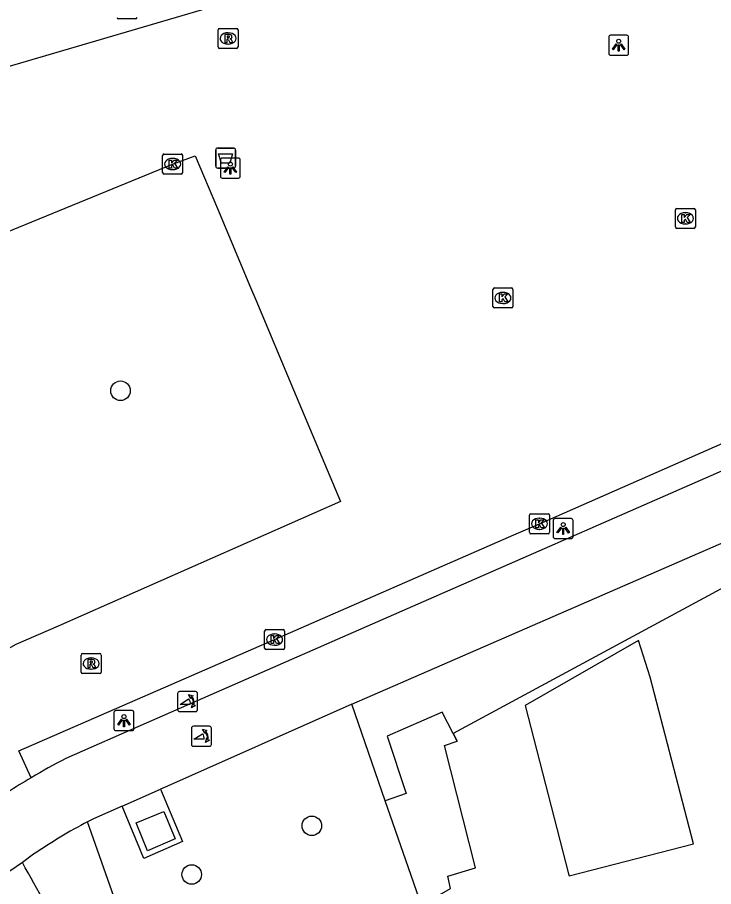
# Model space of a CAD drawing. Extents: x 159718 to 160783, y 383290 to 384030.
# Drawn here: x 160584.43 to 160619.22, y 383470.08 to 383513.49 of the extents above; entities that cross this region are included whole.
import ezdxf

# ---------------------------------------------------------------- set-up
doc = ezdxf.new("R2010")
doc.units = 0
for name, color, linetype in [('IMGEO_Afvalbak', 7, 'Continuous'), ('IMGEO_Boom', 7, 'Continuous'), ('IMGEO_Fietspad_open', 7, 'Continuous'), ('IMGEO_Groenvoorziening', 7, 'Continuous'), ('IMGEO_Hek', 7, 'Continuous'), ('IMGEO_Kolk', 7, 'Continuous'), ('IMGEO_Lichtpunt', 7, 'Continuous'), ('IMGEO_Pand', 7, 'Continuous'), ('IMGEO_Parkeervlak_open', 7, 'Continuous'), ('IMGEO_Poller', 7, 'Continuous'), ('IMGEO_Rijbaan_lokaal_open', 7, 'Continuous'), ('IMGEO_Rioolput', 7, 'Continuous'), ('IMGEO_Voetpad_gesloten', 7, 'Continuous'), ('IMGEO_Voetpad_open', 7, 'Continuous')]:
    doc.layers.add(name, color=color, linetype=linetype)

msp = doc.modelspace()

# ---------------------------------------------------------------- linework, layer by layer
at = {"layer": 'IMGEO_Afvalbak'}
for p, q in [((160594.34, 383506.063), (160594.34, 383506.863)), ((160594.34, 383506.863), (160594.34, 383506.063)), ((160594.44, 383506.963), (160595.23, 383506.963)), ((160595.23, 383506.963), (160594.44, 383506.963)), ((160595.33, 383506.863), (160595.33, 383506.063)), ((160595.33, 383506.063), (160595.33, 383506.863)), ((160595.23, 383505.963), (160594.44, 383505.963)), ((160594.44, 383505.963), (160595.23, 383505.963))]:
    msp.add_line(p, q, dxfattribs=at)
msp.add_lwpolyline([(160594.483, 383506.677), (160595.187, 383506.677), (160595.038, 383506.207), (160594.632, 383506.207), (160594.483, 383506.677)], dxfattribs=at)
for centre, start, end in [((160594.44, 383506.863), 90, 180), ((160594.44, 383506.863), 90, 180), ((160595.23, 383506.863), 0, 90), ((160595.23, 383506.863), 360, 90), ((160594.44, 383506.063), 180, 270), ((160594.44, 383506.063), 180, 270), ((160595.23, 383506.063), 270, 0), ((160595.23, 383506.063), 270, 0)]:
    msp.add_arc(centre, 0.1, start, end, dxfattribs=at)
at = {"layer": 'IMGEO_Boom'}
for centre in [(160589.584, 383494.843), (160599.144, 383473.117), (160593.141, 383470.684)]:
    msp.add_circle(centre, 0.489, dxfattribs=at)
at = {"layer": 'IMGEO_Fietspad_open'}
for points in [[(160643.713, 383501.349), (160631.852, 383496.185), (160590.864, 383478.247), (160586.846, 383476.485)], [(160601.14, 383479.186), (160635.179, 383494.015)], [(160601.14, 383479.186), (160591.926, 383475.104), (160591.583, 383474.953)], [(160589.664, 383474.104), (160591.583, 383474.953)], [(160589.664, 383474.104), (160588.237, 383473.473), (160587.941, 383473.319)], [(160585.24, 383471.693), (160584.679, 383471.278)], [(160584.679, 383471.278), (160578.929, 383467.355)]]:
    msp.add_lwpolyline(points, dxfattribs=at)
for centre, radius, start, end in [((160607.024, 383438.537), 42.98, 118.0011, 120.6419), ((160606.672, 383439.06), 42.349, 120.5922, 124.3502), ((160600.614, 383449.21), 27.237, 117.7301, 124.3658)]:
    msp.add_arc(centre, radius, start, end, dxfattribs=at)
at = {"layer": 'IMGEO_Groenvoorziening'}
for points in [[(160604.63, 383469.147), (160606.074, 383469.979), (160605.935, 383470.608), (160607.32, 383471.016), (160605.766, 383477.128), (160606.406, 383477.343), (160606.213, 383477.724)], [(160604.63, 383469.147), (160602.815, 383474.369)], [(160591.182, 383463.704), (160590.547, 383465.809), (160589.344, 383469.31), (160587.941, 383473.319)]]:
    msp.add_lwpolyline(points, dxfattribs=at)
at = {"layer": 'IMGEO_Hek'}
for points in [[(160606.213, 383477.724), (160606.406, 383477.343)], [(160604.63, 383469.147), (160606.074, 383469.979), (160605.935, 383470.608), (160607.32, 383471.016), (160605.766, 383477.128), (160606.406, 383477.343)]]:
    msp.add_lwpolyline(points, dxfattribs=at)
at = {"layer": 'IMGEO_Kolk'}
for p, q in [((160591.688, 383505.741), (160591.688, 383506.593)), ((160591.763, 383506.667), (160592.615, 383506.667)), ((160592.176, 383506.447), (160592.201, 383506.447)), ((160592.689, 383506.593), (160592.689, 383505.741)), ((160592.199, 383505.887), (160592.174, 383505.887)), ((160592.615, 383505.667), (160591.763, 383505.667)), ((160617.307, 383503.026), (160617.307, 383503.878)), ((160617.382, 383503.952), (160618.234, 383503.952)), ((160617.795, 383503.732), (160617.82, 383503.732)), ((160618.308, 383503.878), (160618.308, 383503.026)), ((160618.234, 383502.952), (160617.382, 383502.952)), ((160617.818, 383503.172), (160617.793, 383503.172)), ((160608.191, 383499.053), (160608.191, 383499.905)), ((160608.266, 383499.979), (160609.118, 383499.979)), ((160609.192, 383499.905), (160609.192, 383499.053)), ((160608.679, 383499.759), (160608.704, 383499.759)), ((160609.118, 383498.979), (160608.266, 383498.979)), ((160608.702, 383499.199), (160608.677, 383499.199)), ((160610.017, 383487.775), (160610.017, 383488.627)), ((160610.092, 383488.701), (160610.944, 383488.701)), ((160611.018, 383488.627), (160611.018, 383487.775)), ((160610.505, 383488.481), (160610.53, 383488.481)), ((160610.944, 383487.701), (160610.092, 383487.701)), ((160610.528, 383487.921), (160610.503, 383487.921)), ((160596.857, 383482.916), (160597.709, 383482.916)), ((160596.782, 383481.99), (160596.782, 383482.842)), ((160597.27, 383482.696), (160597.295, 383482.696)), ((160597.783, 383482.842), (160597.783, 383481.99)), ((160597.293, 383482.136), (160597.268, 383482.136)), ((160597.709, 383481.916), (160596.857, 383481.916))]:
    msp.add_line(p, q, dxfattribs=at)
for points in [[(160591.688, 383505.741), (160591.688, 383506.593)], [(160591.763, 383506.667), (160592.615, 383506.667)], [(160592.009, 383506.367), (160592.132, 383506.367), (160592.132, 383506.216), (160592.262, 383506.367), (160592.426, 383506.367), (160592.28, 383506.216), (160592.433, 383505.967), (160592.281, 383505.967), (160592.196, 383506.131), (160592.132, 383506.064), (160592.132, 383505.967), (160592.009, 383505.967), (160592.009, 383506.367)], [(160592.689, 383506.593), (160592.689, 383505.741)], [(160592.615, 383505.667), (160591.763, 383505.667)], [(160617.307, 383503.026), (160617.307, 383503.878)], [(160617.382, 383503.952), (160618.234, 383503.952)], [(160618.308, 383503.878), (160618.308, 383503.026)], [(160617.628, 383503.652), (160617.751, 383503.652), (160617.751, 383503.501), (160617.881, 383503.652), (160618.045, 383503.652), (160617.899, 383503.501), (160618.052, 383503.252), (160617.9, 383503.252), (160617.815, 383503.416), (160617.751, 383503.349), (160617.751, 383503.252), (160617.628, 383503.252), (160617.628, 383503.652)], [(160618.234, 383502.952), (160617.382, 383502.952)], [(160608.191, 383499.053), (160608.191, 383499.905)], [(160608.266, 383499.979), (160609.118, 383499.979)], [(160609.192, 383499.905), (160609.192, 383499.053)], [(160608.512, 383499.679), (160608.635, 383499.679), (160608.635, 383499.528), (160608.765, 383499.679), (160608.929, 383499.679), (160608.783, 383499.528), (160608.936, 383499.279), (160608.784, 383499.279), (160608.699, 383499.443), (160608.635, 383499.376), (160608.635, 383499.279), (160608.512, 383499.279), (160608.512, 383499.679)], [(160609.118, 383498.979), (160608.266, 383498.979)], [(160610.017, 383487.775), (160610.017, 383488.627)], [(160610.092, 383488.701), (160610.944, 383488.701)], [(160611.018, 383488.627), (160611.018, 383487.775)], [(160610.338, 383488.401), (160610.461, 383488.401), (160610.461, 383488.25), (160610.591, 383488.401), (160610.755, 383488.401), (160610.609, 383488.25), (160610.762, 383488.001), (160610.61, 383488.001), (160610.525, 383488.165), (160610.461, 383488.098), (160610.461, 383488.001), (160610.338, 383488.001), (160610.338, 383488.401)], [(160610.944, 383487.701), (160610.092, 383487.701)], [(160596.857, 383482.916), (160597.709, 383482.916)], [(160596.782, 383481.99), (160596.782, 383482.842)], [(160597.103, 383482.616), (160597.226, 383482.616), (160597.226, 383482.465), (160597.356, 383482.616), (160597.52, 383482.616), (160597.374, 383482.465), (160597.527, 383482.216), (160597.375, 383482.216), (160597.29, 383482.38), (160597.226, 383482.313), (160597.226, 383482.216), (160597.103, 383482.216), (160597.103, 383482.616)], [(160597.783, 383482.842), (160597.783, 383481.99)], [(160597.709, 383481.916), (160596.857, 383481.916)]]:
    msp.add_lwpolyline(points, dxfattribs=at)
for centre, start, end in [((160591.765, 383506.591), 91.552, 178.448), ((160591.765, 383506.591), 91.552, 178.448), ((160592.613, 383506.591), 1.552, 88.448), ((160592.613, 383506.591), 1.552, 88.448), ((160591.765, 383505.743), 181.552, 268.448), ((160591.765, 383505.743), 181.552, 268.448), ((160592.613, 383505.743), 271.552, 358.448), ((160592.613, 383505.743), 271.552, 358.448), ((160617.384, 383503.876), 91.552, 178.448), ((160617.384, 383503.876), 91.552, 178.448), ((160618.232, 383503.876), 1.552, 88.448), ((160618.232, 383503.876), 1.552, 88.448), ((160617.384, 383503.028), 181.552, 268.448), ((160617.384, 383503.028), 181.552, 268.448), ((160618.232, 383503.028), 271.552, 358.448), ((160618.232, 383503.028), 271.552, 358.448), ((160608.268, 383499.903), 91.552, 178.448), ((160608.268, 383499.903), 91.552, 178.448), ((160609.116, 383499.903), 1.552, 88.448), ((160609.116, 383499.903), 1.552, 88.448), ((160608.268, 383499.055), 181.552, 268.448), ((160608.268, 383499.055), 181.552, 268.448), ((160609.116, 383499.055), 271.552, 358.448), ((160609.116, 383499.055), 271.552, 358.448), ((160610.094, 383488.625), 91.552, 178.448), ((160610.094, 383488.625), 91.552, 178.448), ((160610.942, 383488.625), 1.552, 88.448), ((160610.942, 383488.625), 1.552, 88.448), ((160610.094, 383487.777), 181.552, 268.448), ((160610.094, 383487.777), 181.552, 268.448), ((160610.942, 383487.777), 271.552, 358.448), ((160610.942, 383487.777), 271.552, 358.448), ((160596.859, 383482.84), 91.552, 178.448), ((160596.859, 383482.84), 91.552, 178.448), ((160597.707, 383482.84), 1.552, 88.448), ((160597.707, 383482.84), 1.552, 88.448), ((160596.859, 383481.992), 181.552, 268.448), ((160596.859, 383481.992), 181.552, 268.448), ((160597.707, 383481.992), 271.552, 358.448), ((160597.707, 383481.992), 271.552, 358.448)]:
    msp.add_arc(centre, 0.0765, start, end, dxfattribs=at)
for centre, major_axis, ratio, start_param, end_param in [((160592.175, 383506.167), (-0.387, 0.002), 0.722429, 4.712389, 7.853982), ((160592.2, 383506.167), (-0.39, 0.002), 0.717154, 1.570796, 4.712389), ((160617.794, 383503.452), (-0.387, 0.002), 0.722429, 4.712389, 7.853982), ((160617.819, 383503.452), (-0.39, 0.002), 0.717154, 1.570796, 4.712389), ((160608.678, 383499.479), (-0.387, 0.002), 0.722429, 4.712389, 7.853982), ((160608.703, 383499.479), (-0.39, 0.002), 0.717154, 1.570796, 4.712389), ((160610.504, 383488.201), (-0.387, 0.002), 0.722429, 4.712389, 7.853982), ((160610.529, 383488.201), (-0.39, 0.002), 0.717154, 1.570796, 4.712389), ((160597.269, 383482.416), (-0.387, 0.002), 0.722429, 4.712389, 7.853982), ((160597.294, 383482.416), (-0.39, 0.002), 0.717154, 1.570796, 4.712389)]:
    msp.add_ellipse(centre, major_axis=major_axis, ratio=ratio, start_param=start_param, end_param=end_param, dxfattribs=at)
at = {"layer": 'IMGEO_Lichtpunt'}
for p, q in [((160613.977, 383512.503), (160613.977, 383511.696)), ((160613.977, 383512.503), (160613.977, 383511.696)), ((160614.879, 383512.598), (160614.071, 383512.598)), ((160614.879, 383512.598), (160614.071, 383512.598)), ((160614.973, 383511.696), (160614.973, 383512.503)), ((160614.973, 383511.696), (160614.973, 383512.503)), ((160614.071, 383511.602), (160614.879, 383511.602)), ((160614.071, 383511.602), (160614.879, 383511.602)), ((160594.573, 383506.365), (160594.573, 383505.558)), ((160594.573, 383506.365), (160594.573, 383505.558)), ((160595.475, 383506.46), (160594.667, 383506.46)), ((160595.475, 383506.46), (160594.667, 383506.46)), ((160595.569, 383505.558), (160595.569, 383506.365)), ((160595.569, 383505.558), (160595.569, 383506.365)), ((160594.667, 383505.464), (160595.475, 383505.464)), ((160594.667, 383505.464), (160595.475, 383505.464)), ((160611.203, 383488.366), (160611.203, 383487.559)), ((160611.203, 383488.366), (160611.203, 383487.559)), ((160612.105, 383488.461), (160611.297, 383488.461)), ((160612.105, 383488.461), (160611.297, 383488.461)), ((160612.199, 383487.559), (160612.199, 383488.366)), ((160612.199, 383487.559), (160612.199, 383488.366)), ((160611.297, 383487.465), (160612.105, 383487.465)), ((160611.297, 383487.465), (160612.105, 383487.465)), ((160589.257, 383478.772), (160589.257, 383477.965)), ((160589.257, 383478.772), (160589.257, 383477.965)), ((160590.159, 383478.867), (160589.351, 383478.867)), ((160590.159, 383478.867), (160589.351, 383478.867)), ((160590.253, 383477.965), (160590.253, 383478.772)), ((160590.253, 383477.965), (160590.253, 383478.772)), ((160589.351, 383477.871), (160590.159, 383477.871)), ((160589.351, 383477.871), (160590.159, 383477.871))]:
    msp.add_line(p, q, dxfattribs=at)
for points in [[(160614.351, 383512.167), (160614.39, 383512.139), (160614.202, 383511.877), (160614.164, 383511.904), (160614.351, 383512.167)], [(160614.453, 383512.119), (160614.5, 383512.119), (160614.5, 383511.797), (160614.453, 383511.797), (160614.453, 383512.119)], [(160614.563, 383512.139), (160614.601, 383512.166), (160614.788, 383511.904), (160614.749, 383511.876), (160614.563, 383512.139)], [(160594.947, 383506.029), (160594.986, 383506.001), (160594.798, 383505.739), (160594.76, 383505.766), (160594.947, 383506.029)], [(160595.049, 383505.981), (160595.096, 383505.981), (160595.096, 383505.659), (160595.049, 383505.659), (160595.049, 383505.981)], [(160595.159, 383506.001), (160595.197, 383506.028), (160595.384, 383505.766), (160595.345, 383505.738), (160595.159, 383506.001)], [(160611.577, 383488.03), (160611.616, 383488.002), (160611.428, 383487.74), (160611.39, 383487.767), (160611.577, 383488.03)], [(160611.679, 383487.982), (160611.726, 383487.982), (160611.726, 383487.66), (160611.679, 383487.66), (160611.679, 383487.982)], [(160611.789, 383488.002), (160611.827, 383488.029), (160612.014, 383487.767), (160611.975, 383487.739), (160611.789, 383488.002)], [(160589.631, 383478.436), (160589.67, 383478.408), (160589.482, 383478.146), (160589.444, 383478.173), (160589.631, 383478.436)], [(160589.733, 383478.388), (160589.78, 383478.388), (160589.78, 383478.066), (160589.733, 383478.066), (160589.733, 383478.388)], [(160589.843, 383478.408), (160589.881, 383478.435), (160590.068, 383478.173), (160590.029, 383478.145), (160589.843, 383478.408)]]:
    msp.add_lwpolyline(points, dxfattribs=at)
for centre in [(160614.476, 383512.301), (160595.072, 383506.163), (160611.702, 383488.164), (160589.756, 383478.57)]:
    msp.add_circle(centre, 0.0994, dxfattribs=at)
for centre, start, end in [((160614.071, 383512.503), 90, 180), ((160614.071, 383512.503), 90, 180), ((160614.879, 383512.503), 0, 90), ((160614.879, 383512.503), 0, 90), ((160614.071, 383511.696), 180, 270), ((160614.071, 383511.696), 180, 270), ((160614.879, 383511.696), 270, 0), ((160614.879, 383511.696), 270, 360), ((160594.667, 383506.365), 90, 180), ((160594.667, 383506.365), 90, 180), ((160595.475, 383506.365), 0, 90), ((160595.475, 383506.365), 0, 90), ((160594.667, 383505.558), 180, 270), ((160594.667, 383505.558), 180, 270), ((160595.475, 383505.558), 270, 0), ((160595.475, 383505.558), 270, 360), ((160611.297, 383488.366), 90, 180), ((160611.297, 383488.366), 90, 180), ((160612.105, 383488.366), 0, 90), ((160612.105, 383488.366), 0, 90), ((160611.297, 383487.559), 180, 270), ((160611.297, 383487.559), 180, 270), ((160612.105, 383487.559), 270, 0), ((160612.105, 383487.559), 270, 360), ((160589.351, 383478.772), 90, 180), ((160589.351, 383478.772), 90, 180), ((160590.159, 383478.772), 0, 90), ((160590.159, 383478.772), 0, 90), ((160589.351, 383477.965), 180, 270), ((160589.351, 383477.965), 180, 270), ((160590.159, 383477.965), 270, 0), ((160590.159, 383477.965), 270, 360)]:
    msp.add_arc(centre, 0.0946, start, end, dxfattribs=at)
at = {"layer": 'IMGEO_Pand'}
msp.add_lwpolyline([(160611.967, 383470.723), (160612.006, 383470.613), (160618.22, 383472.219), (160616.056, 383480.54), (160615.459, 383482.375), (160609.795, 383479.131), (160611.967, 383470.723)], dxfattribs=at)
at = {"layer": 'IMGEO_Parkeervlak_open'}
for points in [[(160576.32, 383499.61), (160577.257, 383500), (160583.853, 383502.745), (160592.189, 383506.167), (160593.321, 383506.581), (160594.426, 383503.95), (160596.086, 383500), (160596.348, 383499.376), (160598.231, 383494.895), (160600.577, 383489.311), (160586.475, 383483.084), (160584.349, 383482.176), (160583.978, 383481.963)], [(160585.119, 383475.515), (160584.506, 383476.855), (160597.282, 383482.417), (160609.235, 383487.641), (160610.518, 383488.202), (160620.511, 383492.589), (160620.885, 383492.751), (160624.131, 383494.159), (160631.568, 383497.384), (160637.563, 383500), (160641.179, 383501.578), (160643.229, 383502.452)]]:
    msp.add_lwpolyline(points, dxfattribs=at)
at = {"layer": 'IMGEO_Poller'}
for p, q in [((160593.337, 383479.821), (160592.529, 383479.821)), ((160593.337, 383479.821), (160592.529, 383479.821)), ((160592.435, 383479.726), (160592.435, 383478.919)), ((160592.435, 383479.726), (160592.435, 383478.919)), ((160593.431, 383478.919), (160593.431, 383479.726)), ((160593.431, 383478.919), (160593.431, 383479.726)), ((160592.529, 383478.824), (160593.337, 383478.824)), ((160592.529, 383478.824), (160593.337, 383478.824)), ((160594.032, 383478.087), (160593.224, 383478.087)), ((160594.032, 383478.087), (160593.224, 383478.087)), ((160593.13, 383477.992), (160593.13, 383477.185)), ((160593.13, 383477.992), (160593.13, 383477.185)), ((160594.126, 383477.185), (160594.126, 383477.992)), ((160594.126, 383477.185), (160594.126, 383477.992)), ((160593.224, 383477.09), (160594.032, 383477.09)), ((160593.224, 383477.09), (160594.032, 383477.09))]:
    msp.add_line(p, q, dxfattribs=at)
for points in [[(160593.07, 383479.177), (160592.557, 383479.177), (160592.987, 383479.452)], [(160593.114, 383479.55), (160593.102, 383479.477), (160592.977, 383479.682)], [(160592.977, 383479.682), (160593.208, 383479.616), (160593.137, 383479.584)], [(160593.13, 383479.005), (160593.196, 383479.236), (160593.226, 383479.168)], [(160593.262, 383479.141), (160593.334, 383479.13), (160593.13, 383479.005)], [(160593.765, 383477.443), (160593.252, 383477.443), (160593.682, 383477.718)], [(160593.809, 383477.816), (160593.797, 383477.743), (160593.672, 383477.948)], [(160593.672, 383477.948), (160593.903, 383477.882), (160593.832, 383477.85)], [(160593.825, 383477.271), (160593.891, 383477.502), (160593.921, 383477.434)], [(160593.957, 383477.407), (160594.029, 383477.396), (160593.825, 383477.271)]]:
    msp.add_lwpolyline(points, dxfattribs=at)
for centre, radius, start, end in [((160592.529, 383479.726), 0.0946, 90, 180), ((160592.529, 383479.726), 0.0946, 90, 180), ((160593.337, 383479.726), 0.0946, 0, 90), ((160593.337, 383479.726), 0.0946, 0, 90), ((160592.742, 383479.227), 0.332, 351.3247, 42.4854), ((160592.756, 383479.237), 0.476, 351.7527, 41.1691), ((160592.756, 383479.237), 0.516, 349.3569, 42.2912), ((160592.529, 383478.919), 0.0946, 180, 270), ((160592.529, 383478.919), 0.0946, 180, 270), ((160593.337, 383478.919), 0.0946, 270, 0), ((160593.337, 383478.919), 0.0946, 270, 0), ((160593.224, 383477.992), 0.0946, 90, 180), ((160593.224, 383477.992), 0.0946, 90, 180), ((160594.032, 383477.992), 0.0946, 0, 90), ((160594.032, 383477.992), 0.0946, 0, 90), ((160593.437, 383477.493), 0.332, 351.3247, 42.4854), ((160593.451, 383477.503), 0.476, 351.7527, 41.1691), ((160593.451, 383477.503), 0.516, 349.3569, 42.2912), ((160593.224, 383477.185), 0.0946, 180, 270), ((160593.224, 383477.185), 0.0946, 180, 270), ((160594.032, 383477.185), 0.0946, 270, 0), ((160594.032, 383477.185), 0.0946, 270, 0)]:
    msp.add_arc(centre, radius, start, end, dxfattribs=at)
at = {"layer": 'IMGEO_Rijbaan_lokaal_open'}
msp.add_lwpolyline([(160581.828, 383510.313), (160583.638, 383510.931), (160595.449, 383514.41), (160631.581, 383525.053), (160635.89, 383530.769)], dxfattribs=at)
at = {"layer": 'IMGEO_Rioolput'}
for p, q in [((160590.338, 383513.416), (160589.486, 383513.416)), ((160594.458, 383512.014), (160594.458, 383512.866)), ((160594.533, 383512.94), (160595.385, 383512.94)), ((160595.459, 383512.866), (160595.459, 383512.014)), ((160594.946, 383512.72), (160594.971, 383512.72)), ((160594.969, 383512.16), (160594.944, 383512.16)), ((160595.385, 383511.94), (160594.533, 383511.94)), ((160587.613, 383480.794), (160587.613, 383481.646)), ((160587.688, 383481.72), (160588.54, 383481.72)), ((160588.614, 383481.646), (160588.614, 383480.794)), ((160588.101, 383481.5), (160588.126, 383481.5)), ((160588.54, 383480.72), (160587.688, 383480.72)), ((160588.124, 383480.94), (160588.099, 383480.94))]:
    msp.add_line(p, q, dxfattribs=at)
for points in [[(160590.338, 383513.416), (160589.486, 383513.416)], [(160594.458, 383512.014), (160594.458, 383512.866)], [(160594.533, 383512.94), (160595.385, 383512.94)], [(160595.459, 383512.866), (160595.459, 383512.014)], [(160595.047, 383512.638), (160594.795, 383512.64), (160594.795, 383512.24)], [(160594.795, 383512.24), (160594.919, 383512.24), (160594.919, 383512.402), (160594.93, 383512.402)], [(160594.973, 383512.559), (160594.919, 383512.559), (160594.919, 383512.478)], [(160594.919, 383512.478), (160594.971, 383512.478)], [(160594.977, 383512.373), (160595.048, 383512.24), (160595.188, 383512.24), (160595.123, 383512.366)], [(160595.385, 383511.94), (160594.533, 383511.94)], [(160587.613, 383480.794), (160587.613, 383481.646)], [(160587.688, 383481.72), (160588.54, 383481.72)], [(160588.614, 383481.646), (160588.614, 383480.794)], [(160588.202, 383481.418), (160587.95, 383481.42), (160587.95, 383481.02)], [(160587.95, 383481.02), (160588.074, 383481.02), (160588.074, 383481.182), (160588.085, 383481.182)], [(160588.128, 383481.339), (160588.074, 383481.339), (160588.074, 383481.258)], [(160588.074, 383481.258), (160588.126, 383481.258)], [(160588.132, 383481.153), (160588.203, 383481.02), (160588.343, 383481.02), (160588.278, 383481.146)], [(160588.54, 383480.72), (160587.688, 383480.72)]]:
    msp.add_lwpolyline(points, dxfattribs=at)
for centre, radius, start, end in [((160589.488, 383513.492), 0.0765, 181.552, 268.448), ((160589.488, 383513.492), 0.0765, 181.552, 268.448), ((160590.336, 383513.492), 0.0765, 271.552, 358.448), ((160590.336, 383513.492), 0.0765, 271.552, 358.448), ((160594.535, 383512.864), 0.0765, 91.552, 178.448), ((160594.535, 383512.864), 0.0765, 91.552, 178.448), ((160595.383, 383512.864), 0.0765, 1.552, 88.448), ((160595.383, 383512.864), 0.0765, 1.552, 88.448), ((160594.929, 383512.349), 0.0533, 26.0293, 88.6989), ((160594.955, 383512.667), 0.19, 274.7715, 282.9687), ((160594.979, 383512.463), 0.0964, 77.0061, 93.1865), ((160594.993, 383512.52), 0.0378, 276.6634, 79.6772), ((160595.046, 383512.528), 0.109, 350.3612, 89.416), ((160595.044, 383512.528), 0.112, 277.5842, 350.9817), ((160595.028, 383512.313), 0.108, 29.5134, 73.7905), ((160594.535, 383512.016), 0.0765, 181.552, 268.448), ((160594.535, 383512.016), 0.0765, 181.552, 268.448), ((160595.383, 383512.016), 0.0765, 271.552, 358.448), ((160595.383, 383512.016), 0.0765, 271.552, 358.448), ((160587.69, 383481.644), 0.0765, 91.552, 178.448), ((160587.69, 383481.644), 0.0765, 91.552, 178.448), ((160588.538, 383481.644), 0.0765, 1.552, 88.448), ((160588.538, 383481.644), 0.0765, 1.552, 88.448), ((160588.084, 383481.129), 0.0533, 26.0293, 88.6989), ((160588.11, 383481.447), 0.19, 274.7715, 282.9687), ((160588.134, 383481.243), 0.0964, 77.0061, 93.1865), ((160588.148, 383481.3), 0.0378, 276.6634, 79.6772), ((160588.201, 383481.308), 0.109, 350.3612, 89.416), ((160588.199, 383481.308), 0.112, 277.5842, 350.9817), ((160588.183, 383481.093), 0.108, 29.5134, 73.7905), ((160587.69, 383480.796), 0.0765, 181.552, 268.448), ((160587.69, 383480.796), 0.0765, 181.552, 268.448), ((160588.538, 383480.796), 0.0765, 271.552, 358.448), ((160588.538, 383480.796), 0.0765, 271.552, 358.448)]:
    msp.add_arc(centre, radius, start, end, dxfattribs=at)
for centre, major_axis, ratio, start_param, end_param in [((160594.945, 383512.44), (-0.387, 0.002), 0.722429, 4.712389, 7.853982), ((160594.97, 383512.44), (-0.39, 0.002), 0.717154, 1.570796, 4.712389), ((160588.1, 383481.22), (-0.387, 0.002), 0.722429, 4.712389, 7.853982), ((160588.125, 383481.22), (-0.39, 0.002), 0.717154, 1.570796, 4.712389)]:
    msp.add_ellipse(centre, major_axis=major_axis, ratio=ratio, start_param=start_param, end_param=end_param, dxfattribs=at)
at = {"layer": 'IMGEO_Voetpad_gesloten'}
msp.add_lwpolyline([(160591.747, 383473.828), (160592.316, 383472.472), (160590.938, 383471.868), (160590.359, 383473.265), (160591.747, 383473.828)], dxfattribs=at)
at = {"layer": 'IMGEO_Voetpad_open'}
for points in [[(160635.419, 383493.49), (160606.213, 383477.724)], [(160602.815, 383474.369), (160601.14, 383479.186)], [(160606.213, 383477.724), (160605.654, 383478.797), (160602.904, 383477.597), (160603.854, 383474.73), (160602.815, 383474.369)], [(160591.583, 383474.953), (160592.679, 383472.328), (160590.746, 383471.476), (160589.664, 383474.104)]]:
    msp.add_lwpolyline(points, dxfattribs=at)
msp.add_arc((160413.681, 383374.536), 196.467, 26.73191, 29.49903, dxfattribs=at)

doc.saveas('drawing.dxf')
